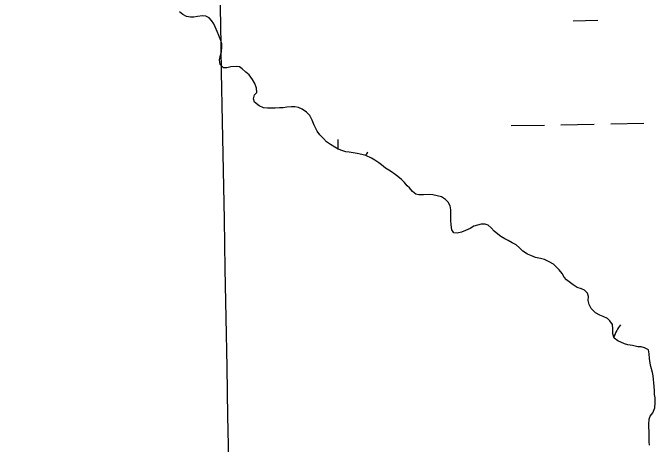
# Model space of a CAD drawing. Extents: x 3925854 to 3964121, y 224593 to 250589.
# Drawn here: x 3956385 to 3957004, y 237442 to 237858 of the extents above; entities that cross this region are included whole.
import ezdxf

# ---------------------------------------------------------------- set-up
doc = ezdxf.new("R2010")
doc.units = 0
for name, color, linetype in [('V-GRID-MAJR', 7, 'Continuous'), ('V-TOPO-SHOR', 7, 'Continuous'), ('V-WETL-SWMP', 7, 'Continuous')]:
    doc.layers.add(name, color=color, linetype=linetype)

msp = doc.modelspace()

# ---------------------------------------------------------------- linework, layer by layer
at = {"layer": 'V-GRID-MAJR'}
msp.add_spline([(3956721.012, 230511.505), (3956609.098, 236569.464), (3956497.148, 242629.345), (3956385.198, 248689.215), (3956385.162, 248691.149)], degree=3, dxfattribs=at)
at = {"layer": 'V-TOPO-SHOR'}
for points in [[(3956615.979, 237793.416), (3956612.739, 237797.776), (3956609.714, 237800.543), (3956606.288, 237803.504), (3956603.472, 237805.472), (3956600.27, 237805.839), (3956595.081, 237805.587), (3956591.493, 237804.752), (3956588.298, 237804.719), (3956584.872, 237807.68), (3956584.425, 237812.272), (3956585.377, 237816.876), (3956586.344, 237819.88), (3956586.696, 237824.679), (3956586.465, 237827.871), (3956585.633, 237830.859), (3956583.585, 237835.832), (3956581.949, 237839.613), (3956580.106, 237844.188), (3956578.678, 237846.969), (3956576.649, 237850.145), (3956574.224, 237852.916), (3956571.211, 237854.483), (3956568.012, 237854.852), (3956563.226, 237854.004), (3956559.636, 237853.367), (3956556.243, 237853.332), (3956552.64, 237853.895), (3956548.825, 237855.853), (3956545.804, 237858.419)], [(3956925.012, 237595.405), (3956922.394, 237597.377), (3956918.769, 237600.337), (3956916.545, 237602.911), (3956914.313, 237606.483), (3956911.681, 237609.852), (3956908.654, 237612.817), (3956906.229, 237615.59), (3956901.814, 237617.743), (3956897.396, 237619.895), (3956893.591, 237620.853), (3956888.789, 237621.804), (3956884.174, 237623.755), (3956880.963, 237625.121), (3956876.542, 237627.872), (3956873.513, 237631.036), (3956870.086, 237634), (3956866.271, 237635.957), (3956862.453, 237638.116), (3956859.24, 237639.881), (3956855.222, 237642.237), (3956852.404, 237644.405), (3956848.978, 237647.367), (3956846.147, 237650.535), (3956843.128, 237652.901), (3956840.122, 237653.869), (3956836.327, 237653.83), (3956832.741, 237652.995), (3956829.354, 237651.963), (3956825.979, 237649.931), (3956821.405, 237647.885), (3956817.426, 237646.249), (3956813.443, 237645.208), (3956810.244, 237645.575), (3956808.016, 237648.549), (3956807.366, 237653.337), (3956807.121, 237657.928), (3956807.078, 237662.123), (3956807.221, 237667.718), (3956806.584, 237671.507), (3956804.749, 237675.082), (3956801.925, 237677.851), (3956798.105, 237680.209), (3956794.097, 237681.368), (3956789.895, 237682.322), (3956786.493, 237682.689), (3956780.906, 237682.23), (3956776.511, 237682.187), (3956773.511, 237682.754), (3956770.285, 237685.519), (3956767.254, 237688.884), (3956765.036, 237691.059), (3956762.607, 237694.031), (3956759.582, 237696.996), (3956756.156, 237699.957), (3956753.539, 237701.928), (3956750.119, 237704.291), (3956747.507, 237705.862), (3956744.091, 237707.826), (3956740.462, 237710.984), (3956737.847, 237712.954), (3956734.023, 237715.713), (3956730.607, 237717.677), (3956725.188, 237720.216), (3956721.383, 237721.177), (3956716.982, 237721.933), (3956713.179, 237722.692), (3956709.175, 237723.45), (3956705.976, 237723.817), (3956702.972, 237724.587), (3956698.761, 237726.141), (3956695.345, 237728.103), (3956691.124, 237730.657), (3956687.3, 237733.416), (3956684.474, 237736.383), (3956681.042, 237739.943), (3956678.408, 237743.713), (3956676.778, 237746.693), (3956675.553, 237749.476), (3956673.708, 237754.051), (3956671.264, 237758.62), (3956668.233, 237761.985), (3956663.812, 237764.738), (3956660.4, 237766.3), (3956656.996, 237767.064), (3956653.6, 237767.032), (3956649.011, 237766.583), (3956645.619, 237766.151), (3956642.226, 237765.915), (3956637.831, 237765.872), (3956634.837, 237765.641), (3956630.442, 237765.797), (3956626.841, 237766.159), (3956622.629, 237767.914), (3956618, 237771.463), (3956616.966, 237774.849), (3956617.926, 237778.654), (3956620.3, 237780.876), (3956619.86, 237784.865), (3956618.213, 237789.641), (3956615.979, 237793.416)], [(3956998.494, 237440.945), (3956998.461, 237444.14), (3956998.418, 237448.334), (3956998.383, 237451.73), (3956998.154, 237454.724), (3956997.922, 237457.718), (3956997.892, 237460.915), (3956998.238, 237466.111), (3956999.407, 237468.918), (3957001.971, 237472.14), (3957003.919, 237476.955), (3957004.071, 237481.751), (3957004.019, 237486.744), (3957003.589, 237489.736), (3957003.352, 237493.529), (3957003.112, 237497.523), (3957002.875, 237501.115), (3957002.442, 237504.308), (3957002.006, 237507.898), (3957001.375, 237511.087), (3956999.919, 237516.864), (3956999.286, 237520.055), (3956998.641, 237524.643), (3956998.197, 237529.033), (3956997.759, 237532.824), (3956993.745, 237534.78), (3956990.736, 237535.947), (3956987.34, 237535.915), (3956982.134, 237537.06), (3956977.733, 237537.813), (3956974.528, 237538.579), (3956968.108, 237541.512), (3956964.683, 237544.273), (3956963.242, 237548.453), (3956963.195, 237553.247), (3956962.953, 237557.238), (3956960.319, 237560.808), (3956958.101, 237562.983), (3956954.085, 237564.939), (3956950.876, 237566.305), (3956946.657, 237568.658), (3956942.422, 237572.611), (3956940.384, 237576.586), (3956939.544, 237580.571), (3956939.706, 237584.368), (3956938.875, 237587.557), (3956936.05, 237590.324), (3956933.04, 237591.692), (3956929.032, 237593.05), (3956925.012, 237595.405)]]:
    msp.add_lwpolyline(points, dxfattribs=at)
at = {"layer": 'V-WETL-SWMP'}
for p, q in [((3956924.91, 237849.983), (3956948.906, 237850.42)), ((3956865.33, 237748.883), (3956897.325, 237749.464)), ((3956913.322, 237749.755), (3956945.317, 237750.337)), ((3956961.314, 237750.628), (3956993.309, 237751.21)), ((3956698.651, 237726.204), (3956698.484, 237735.417))]:
    msp.add_line(p, q, dxfattribs=at)
for points in [[(3956615.978, 237793.415), (3956612.738, 237797.777), (3956609.713, 237800.542), (3956606.287, 237803.504), (3956603.471, 237805.473), (3956600.271, 237805.84), (3956595.08, 237805.587), (3956591.493, 237804.752), (3956588.297, 237804.719), (3956584.871, 237807.681), (3956584.425, 237812.271), (3956585.377, 237816.875), (3956586.345, 237819.881), (3956586.696, 237824.678), (3956586.464, 237827.872), (3956585.634, 237830.86), (3956583.586, 237835.833), (3956581.95, 237839.612), (3956580.106, 237844.187), (3956578.679, 237846.969), (3956576.649, 237850.145), (3956574.224, 237852.916), (3956571.212, 237854.484), (3956568.012, 237854.851), (3956563.226, 237854.003), (3956559.637, 237853.367), (3956556.242, 237853.333), (3956552.641, 237853.896), (3956548.825, 237855.854), (3956545.803, 237858.42)], [(3956925.012, 237595.406), (3956922.395, 237597.377), (3956918.769, 237600.336), (3956916.546, 237602.91), (3956914.312, 237606.483), (3956911.681, 237609.852), (3956908.655, 237612.818), (3956906.229, 237615.59), (3956901.813, 237617.742), (3956897.397, 237619.894), (3956893.591, 237620.854), (3956888.788, 237621.804), (3956884.174, 237623.755), (3956880.964, 237625.121), (3956876.541, 237627.872), (3956873.513, 237631.037), (3956870.087, 237633.999), (3956866.271, 237635.958), (3956862.454, 237638.116), (3956859.24, 237639.881), (3956855.221, 237642.237), (3956852.403, 237644.406), (3956848.977, 237647.367), (3956846.148, 237650.535), (3956843.128, 237652.901), (3956840.121, 237653.869), (3956836.327, 237653.831), (3956832.74, 237652.995), (3956829.354, 237651.962), (3956825.979, 237649.93), (3956821.406, 237647.886), (3956817.427, 237646.248), (3956813.443, 237645.208), (3956810.243, 237645.575), (3956808.015, 237648.549), (3956807.367, 237653.336), (3956807.121, 237657.928), (3956807.078, 237662.123), (3956807.221, 237667.717), (3956806.583, 237671.506), (3956804.749, 237675.083), (3956801.925, 237677.851), (3956798.105, 237680.209), (3956794.098, 237681.367), (3956789.894, 237682.323), (3956786.494, 237682.688), (3956780.906, 237682.231), (3956776.512, 237682.187), (3956773.51, 237682.755), (3956770.286, 237685.519), (3956767.255, 237688.884), (3956765.036, 237691.059), (3956762.608, 237694.031), (3956759.582, 237696.996), (3956756.156, 237699.958), (3956753.539, 237701.928), (3956750.119, 237704.291), (3956747.507, 237705.862), (3956744.091, 237707.825), (3956740.463, 237710.984), (3956737.846, 237712.955), (3956734.023, 237715.713), (3956730.607, 237717.676), (3956725.188, 237720.217), (3956721.383, 237721.177), (3956716.981, 237721.932), (3956713.178, 237722.692), (3956709.175, 237723.45), (3956705.975, 237723.817), (3956702.971, 237724.586), (3956698.761, 237726.141), (3956695.345, 237728.104), (3956691.124, 237730.658), (3956687.301, 237733.415), (3956684.474, 237736.383), (3956681.042, 237739.943), (3956678.407, 237743.712), (3956676.778, 237746.692), (3956675.552, 237749.476), (3956673.707, 237754.051), (3956671.264, 237758.621), (3956668.233, 237761.986), (3956663.811, 237764.737), (3956660.399, 237766.301), (3956656.996, 237767.065), (3956653.6, 237767.031), (3956649.01, 237766.584), (3956645.619, 237766.15), (3956642.225, 237765.916), (3956637.831, 237765.872), (3956634.837, 237765.641), (3956630.441, 237765.796), (3956626.842, 237766.159), (3956622.629, 237767.914), (3956617.999, 237771.463), (3956616.966, 237774.848), (3956617.926, 237778.653), (3956620.3, 237780.875), (3956619.86, 237784.865), (3956618.214, 237789.642), (3956615.978, 237793.415)], [(3956998.493, 237440.945), (3956998.461, 237444.14), (3956998.418, 237448.335), (3956998.384, 237451.73), (3956998.153, 237454.724), (3956997.923, 237457.718), (3956997.891, 237460.914), (3956998.237, 237466.111), (3956999.407, 237468.919), (3957001.971, 237472.141), (3957003.92, 237476.955), (3957004.071, 237481.751), (3957004.02, 237486.744), (3957003.59, 237489.736), (3957003.352, 237493.529), (3957003.112, 237497.522), (3957002.875, 237501.115), (3957002.443, 237504.307), (3957002.007, 237507.898), (3957001.376, 237511.087), (3956999.919, 237516.865), (3956999.287, 237520.055), (3956998.641, 237524.643), (3956998.197, 237529.033), (3956997.759, 237532.824), (3956993.744, 237534.78), (3956990.736, 237535.948), (3956987.34, 237535.914), (3956982.135, 237537.059), (3956977.733, 237537.814), (3956974.529, 237538.58), (3956968.107, 237541.511), (3956964.683, 237544.273), (3956963.242, 237548.453), (3956963.194, 237553.246), (3956962.953, 237557.239), (3956960.32, 237560.808), (3956958.101, 237562.983), (3956954.086, 237564.939), (3956950.876, 237566.305), (3956946.657, 237568.659), (3956942.422, 237572.611), (3956940.384, 237576.585), (3956939.545, 237580.572), (3956939.706, 237584.369), (3956938.874, 237587.557), (3956936.05, 237590.324), (3956933.04, 237591.692), (3956929.031, 237593.05), (3956925.012, 237595.406)]]:
    msp.add_lwpolyline(points, dxfattribs=at)
for centre, end in [((3956754.363, 237700.902), 146.640749), ((3956997.901, 237534.489), 162.201076)]:
    msp.add_arc(centre, 35.246, 140.269876, end, dxfattribs=at)

doc.saveas('drawing.dxf')
